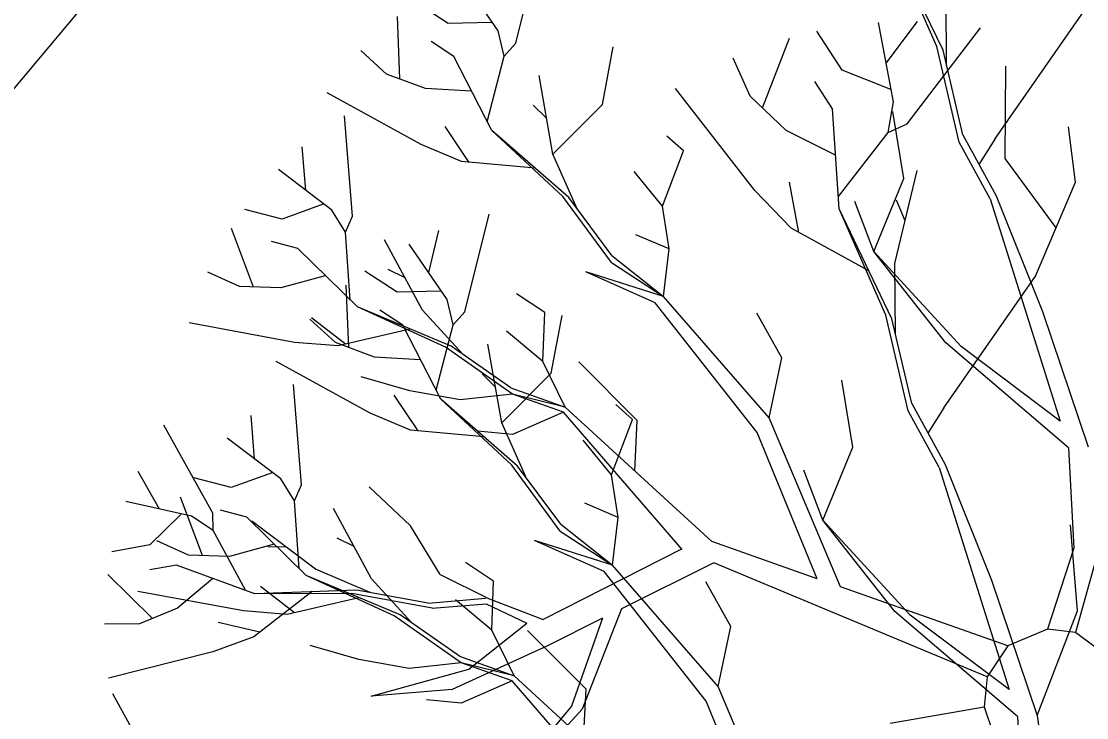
# Model space of a CAD drawing. Extents: x -438233 to -437334, y -1133133 to -1132623.
# Drawn here: x -437531.122 to -437529.741, y -1132750.451 to -1132749.549 of the extents above; entities that cross this region are included whole.
import ezdxf

# ---------------------------------------------------------------- set-up
doc = ezdxf.new("R2010")
doc.units = 0
doc.layers.add('Vrstva 1', color=7, linetype='Continuous')
doc.layers.add('XR$3$Okno', color=7, linetype='Continuous')

msp = doc.modelspace()

# ---------------------------------------------------------------- linework, layer by layer
at = {"layer": 'Vrstva 1'}
for p, q in [((-437529.9351, -1132749.5812), (-437529.9958, -1132749.4432)), ((-437529.9272, -1132749.5861), (-437529.9958, -1132749.4432)), ((-437530.4809, -1132749.577), (-437530.4493, -1132749.4501)), ((-437530.5037, -1132749.5611), (-437530.553, -1132749.489)), ((-437529.9226, -1132749.6064), (-437529.9233, -1132749.5143)), ((-437530.5686, -1132749.5515), (-437530.6105, -1132749.5243)), ((-437529.8601, -1132749.7015), (-437529.7413, -1132749.5307)), ((-437530.6311, -1132749.6233), (-437530.6343, -1132749.5425)), ((-437530.512, -1132749.5501), (-437530.5686, -1132749.5515)), ((-437529.9912, -1132749.6528), (-437530.0108, -1132749.5502)), ((-437530.0008, -1132749.6029), (-437529.9601, -1132749.549)), ((-437529.9736, -1132749.6813), (-437529.8785, -1132749.5568)), ((-437530.4959, -1132749.5937), (-437530.5037, -1132749.5611)), ((-437530.1612, -1132749.6609), (-437530.1262, -1132749.5703)), ((-437530.0579, -1132749.6117), (-437530.0909, -1132749.5615)), ((-437530.6485, -1132749.6169), (-437530.6816, -1132749.5866)), ((-437530.561, -1132749.5942), (-437530.5907, -1132749.5748)), ((-437530.4959, -1132749.5937), (-437530.4809, -1132749.577)), ((-437530.3687, -1132749.6566), (-437530.3545, -1132749.5817)), ((-437529.9062, -1132749.7051), (-437529.9351, -1132749.5812)), ((-437529.9015, -1132749.6956), (-437529.9272, -1132749.5861)), ((-437530.512, -1132749.6902), (-437530.561, -1132749.5942)), ((-437530.5179, -1132749.6787), (-437530.4959, -1132749.5937)), ((-437530.1772, -1132749.6457), (-437530.1992, -1132749.5965)), ((-437529.9949, -1132749.6369), (-437530.0579, -1132749.6117)), ((-437529.8467, -1132749.7266), (-437529.8459, -1132749.6068)), ((-437530.598, -1132749.6356), (-437530.6485, -1132749.6169)), ((-437530.4329, -1132749.7208), (-437530.4508, -1132749.6189)), ((-437530.0704, -1132749.6622), (-437530.0934, -1132749.6266)), ((-437530.6034, -1132749.7083), (-437530.7254, -1132749.6412)), ((-437530.5385, -1132749.639), (-437530.598, -1132749.6356)), ((-437530.171, -1132749.7678), (-437530.2737, -1132749.6355)), ((-437530.4329, -1132749.7208), (-437530.3687, -1132749.6566)), ((-437530.1306, -1132749.6901), (-437530.1772, -1132749.6457)), ((-437529.9981, -1132749.6928), (-437529.9912, -1132749.6528)), ((-437530.4412, -1132749.6743), (-437530.4584, -1132749.6574)), ((-437530.062, -1132749.7915), (-437530.0704, -1132749.6622)), ((-437529.9779, -1132749.7524), (-437529.9922, -1132749.6654)), ((-437530.6926, -1132749.8014), (-437530.7027, -1132749.6711)), ((-437529.9981, -1132749.6928), (-437529.9736, -1132749.6813)), ((-437530.5414, -1132749.7314), (-437530.5723, -1132749.685)), ((-437530.4199, -1132749.7757), (-437530.512, -1132749.6902)), ((-437530.4123, -1132749.7769), (-437530.512, -1132749.6902)), ((-437530.2634, -1132749.7164), (-437530.2852, -1132749.6973)), ((-437530.0664, -1132749.7222), (-437530.1306, -1132749.6901)), ((-437530.0628, -1132749.7758), (-437529.9981, -1132749.6928)), ((-437529.9015, -1132749.6956), (-437529.8584, -1132749.775)), ((-437529.7555, -1132749.757), (-437529.7648, -1132749.6854)), ((-437530.7531, -1132749.7679), (-437530.7578, -1132749.7115)), ((-437530.5512, -1132749.7304), (-437530.6034, -1132749.7083)), ((-437529.866, -1132749.7789), (-437529.9062, -1132749.7051)), ((-437529.8601, -1132749.7015), (-437529.8807, -1132749.7343)), ((-437530.4018, -1132749.7909), (-437530.4329, -1132749.7208)), ((-437530.2906, -1132749.7882), (-437530.2634, -1132749.7164)), ((-437530.4559, -1132749.7389), (-437530.5512, -1132749.7304)), ((-437529.7808, -1132749.8165), (-437529.8467, -1132749.7266)), ((-437530.7193, -1132749.7933), (-437530.7886, -1132749.7407)), ((-437530.2906, -1132749.7882), (-437530.3273, -1132749.7434)), ((-437530.0169, -1132749.8472), (-437529.9779, -1132749.7524)), ((-437529.9895, -1132749.8626), (-437529.9608, -1132749.7418)), ((-437530.114, -1132749.8224), (-437530.126, -1132749.757)), ((-437529.8075, -1132749.879), (-437529.7555, -1132749.757)), ((-437530.357, -1132749.8612), (-437530.4199, -1132749.7757)), ((-437530.3565, -1132749.8524), (-437530.4123, -1132749.7769)), ((-437530.124, -1132749.8168), (-437530.171, -1132749.7678)), ((-437529.9763, -1132749.8072), (-437529.9873, -1132749.7805)), ((-437529.866, -1132749.7789), (-437529.8089, -1132749.9599)), ((-437529.8584, -1132749.775), (-437529.7984, -1132749.9249)), ((-437530.7837, -1132749.8049), (-437530.832, -1132749.7924)), ((-437530.7303, -1132749.7857), (-437530.7837, -1132749.8049)), ((-437530.7014, -1132749.822), (-437530.7193, -1132749.7933)), ((-437530.2822, -1132749.8436), (-437530.2906, -1132749.7882)), ((-437530.0013, -1132749.9295), (-437530.062, -1132749.7915)), ((-437529.9934, -1132749.9344), (-437530.062, -1132749.7915)), ((-437530.0169, -1132749.8472), (-437530.0416, -1132749.7821)), ((-437530.7014, -1132749.822), (-437530.6926, -1132749.8014)), ((-437530.5471, -1132749.9253), (-437530.5155, -1132749.7984)), ((-437530.8207, -1132749.8931), (-437530.8492, -1132749.8173)), ((-437530.6955, -1132749.91), (-437530.7014, -1132749.822)), ((-437530.5937, -1132749.8743), (-437530.5804, -1132749.8197)), ((-437530.0233, -1132749.8719), (-437530.124, -1132749.8168)), ((-437530.7634, -1132749.8433), (-437530.7975, -1132749.834)), ((-437530.6017, -1132749.9232), (-437530.651, -1132749.8318)), ((-437530.2822, -1132749.8436), (-437530.3254, -1132749.8252)), ((-437530.6862, -1132749.9188), (-437530.7634, -1132749.8433)), ((-437530.5699, -1132749.9094), (-437530.6192, -1132749.8373)), ((-437530.2893, -1132749.9055), (-437530.2822, -1132749.8436)), ((-437529.9035, -1132749.9702), (-437530.0169, -1132749.8472)), ((-437529.9236, -1132749.9653), (-437530.0169, -1132749.8472)), ((-437530.357, -1132749.8612), (-437530.2893, -1132749.9055)), ((-437530.3565, -1132749.8524), (-437530.3565, -1132749.8524)), ((-437530.3565, -1132749.8524), (-437530.2893, -1132749.9055)), ((-437529.9888, -1132749.9547), (-437529.9895, -1132749.8626)), ((-437530.8389, -1132749.8923), (-437530.88, -1132749.8739)), ((-437530.6348, -1132749.8998), (-437530.6767, -1132749.8726)), ((-437530.6243, -1132749.8813), (-437530.6461, -1132749.8705)), ((-437530.3001, -1132749.9134), (-437530.3903, -1132749.8735)), ((-437530.2893, -1132749.9055), (-437530.3903, -1132749.8735)), ((-437530.7279, -1132749.8784), (-437530.7855, -1132749.8943)), ((-437530.6973, -1132749.9716), (-437530.7005, -1132749.8907)), ((-437529.9263, -1132750.0497), (-437529.8075, -1132749.879)), ((-437530.7855, -1132749.8943), (-437530.8389, -1132749.8923)), ((-437530.5782, -1132749.8983), (-437530.6348, -1132749.8998)), ((-437530.4434, -1132749.9261), (-437530.4799, -1132749.9019)), ((-437530.5721, -1132749.9712), (-437530.6862, -1132749.9188)), ((-437530.5647, -1132749.9697), (-437530.6862, -1132749.9188)), ((-437530.5621, -1132749.9419), (-437530.5699, -1132749.9094)), ((-437530.1681, -1132750.0817), (-437530.3001, -1132749.9134)), ((-437530.1526, -1132750.0626), (-437530.2893, -1132749.9055)), ((-437530.6272, -1132749.9424), (-437530.6569, -1132749.9231)), ((-437530.55, -1132749.9798), (-437530.6017, -1132749.9232)), ((-437530.5621, -1132749.9419), (-437530.5471, -1132749.9253)), ((-437530.4459, -1132749.9898), (-437530.4434, -1132749.9261)), ((-437530.4349, -1132750.0049), (-437530.4207, -1132749.9299)), ((-437530.1362, -1132749.9849), (-437530.1686, -1132749.9269)), ((-437529.9724, -1132750.0534), (-437530.0013, -1132749.9295)), ((-437529.7984, -1132749.9249), (-437529.7391, -1132750.1003)), ((-437530.7676, -1132749.9648), (-437530.9043, -1132749.9396)), ((-437530.7147, -1132749.9652), (-437530.7478, -1132749.9348)), ((-437530.7014, -1132749.967), (-437530.7455, -1132749.933)), ((-437530.5782, -1132750.0385), (-437530.6272, -1132749.9424)), ((-437530.5841, -1132750.027), (-437530.5621, -1132749.9419)), ((-437529.9677, -1132750.0439), (-437529.9934, -1132749.9344)), ((-437530.6179, -1132749.9477), (-437530.711, -1132749.9692)), ((-437530.4459, -1132749.9898), (-437530.4929, -1132749.9504)), ((-437529.8089, -1132749.9599), (-437529.7753, -1132750.0668)), ((-437530.711, -1132749.9692), (-437530.7676, -1132749.9648)), ((-437530.6642, -1132749.9838), (-437530.7147, -1132749.9652)), ((-437530.4853, -1132750.032), (-437530.5721, -1132749.9712)), ((-437530.4875, -1132750.0236), (-437530.5647, -1132749.9697)), ((-437530.4991, -1132750.0691), (-437530.517, -1132749.9672)), ((-437529.7645, -1132750.1015), (-437529.9236, -1132749.9653)), ((-437529.7753, -1132750.0668), (-437529.9035, -1132749.9702)), ((-437530.6047, -1132749.9873), (-437530.6642, -1132749.9838)), ((-437530.1526, -1132750.0626), (-437530.1362, -1132749.9849)), ((-437530.6696, -1132750.0566), (-437530.7916, -1132749.9895)), ((-437530.417, -1132750.0489), (-437530.4459, -1132749.9898)), ((-437530.3236, -1132750.0663), (-437530.3993, -1132749.9901)), ((-437530.6181, -1132750.0276), (-437530.6811, -1132750.0094)), ((-437530.5074, -1132750.0226), (-437530.5246, -1132750.0056)), ((-437530.4991, -1132750.0691), (-437530.4349, -1132750.0049)), ((-437530.0441, -1132750.1007), (-437530.0583, -1132750.0137)), ((-437530.7588, -1132750.1497), (-437530.7688, -1132750.0194)), ((-437530.553, -1132750.0393), (-437530.6181, -1132750.0276)), ((-437530.4875, -1132750.0236), (-437530.417, -1132750.0489)), ((-437530.6076, -1132750.0796), (-437530.6385, -1132750.0333)), ((-437530.4861, -1132750.124), (-437530.5782, -1132750.0385)), ((-437530.4785, -1132750.1252), (-437530.5782, -1132750.0385)), ((-437530.4853, -1132750.032), (-437530.553, -1132750.0393)), ((-437530.417, -1132750.0489), (-437530.4853, -1132750.032)), ((-437530.4192, -1132750.0555), (-437530.4853, -1132750.032)), ((-437530.6174, -1132750.0787), (-437530.6696, -1132750.0566)), ((-437530.4192, -1132750.0555), (-437530.4853, -1132750.0844)), ((-437530.2653, -1132750.2336), (-437530.4192, -1132750.0555)), ((-437530.2269, -1132750.2231), (-437530.417, -1132750.0489)), ((-437530.3296, -1132750.0647), (-437530.3514, -1132750.0456)), ((-437529.9322, -1132750.1272), (-437529.9724, -1132750.0534)), ((-437529.9677, -1132750.0439), (-437529.9246, -1132750.1232)), ((-437529.9263, -1132750.0497), (-437529.9469, -1132750.0826)), ((-437530.8193, -1132750.1161), (-437530.824, -1132750.0598)), ((-437530.468, -1132750.1392), (-437530.4991, -1132750.0691)), ((-437530.3568, -1132750.1365), (-437530.3296, -1132750.0647)), ((-437530.3268, -1132750.1312), (-437530.3236, -1132750.0663)), ((-437530.06, -1132750.2819), (-437530.1526, -1132750.0626)), ((-437530.8737, -1132750.1863), (-437530.9371, -1132750.0721)), ((-437530.5221, -1132750.0872), (-437530.6174, -1132750.0787)), ((-437530.4853, -1132750.0844), (-437530.5304, -1132750.08)), ((-437530.0902, -1132750.2713), (-437530.1681, -1132750.0817)), ((-437530.7855, -1132750.1416), (-437530.8548, -1132750.0889)), ((-437530.3568, -1132750.1365), (-437530.3935, -1132750.0916)), ((-437530.0831, -1132750.1955), (-437530.0441, -1132750.1007)), ((-437529.7645, -1132750.1015), (-437529.7579, -1132750.2316)), ((-437530.4232, -1132750.2095), (-437530.4861, -1132750.124)), ((-437530.4227, -1132750.2007), (-437530.4785, -1132750.1252)), ((-437529.9246, -1132750.1232), (-437529.8646, -1132750.2732)), ((-437530.9425, -1132750.1809), (-437530.9702, -1132750.1322)), ((-437530.7965, -1132750.134), (-437530.8499, -1132750.1531)), ((-437530.3484, -1132750.1918), (-437530.3568, -1132750.1365)), ((-437530.0831, -1132750.1955), (-437530.1078, -1132750.1304)), ((-437529.9322, -1132750.1272), (-437529.8751, -1132750.3082)), ((-437530.8499, -1132750.1531), (-437530.8982, -1132750.1406)), ((-437530.7676, -1132750.1703), (-437530.7855, -1132750.1416)), ((-437530.7676, -1132750.1703), (-437530.7588, -1132750.1497)), ((-437530.6174, -1132750.2027), (-437530.6708, -1132750.152)), ((-437530.8869, -1132750.2413), (-437530.9154, -1132750.1656)), ((-437530.9011, -1132750.1902), (-437530.9861, -1132750.1711)), ((-437530.7617, -1132750.2582), (-437530.7676, -1132750.1703)), ((-437530.6679, -1132750.2715), (-437530.7172, -1132750.1801)), ((-437530.3484, -1132750.1918), (-437530.3915, -1132750.1735)), ((-437530.9148, -1132750.1878), (-437530.955, -1132750.2275)), ((-437530.8732, -1132750.2089), (-437530.9011, -1132750.1902)), ((-437530.8732, -1132750.2089), (-437530.8737, -1132750.1863)), ((-437530.8296, -1132750.1916), (-437530.8637, -1132750.1823)), ((-437530.7524, -1132750.2671), (-437530.8296, -1132750.1916)), ((-437530.3555, -1132750.2538), (-437530.3484, -1132750.1918)), ((-437530.8313, -1132750.2863), (-437530.8732, -1132750.2089)), ((-437530.7404, -1132750.2591), (-437530.8229, -1132750.1966)), ((-437530.5787, -1132750.2657), (-437530.6174, -1132750.2027)), ((-437530.4227, -1132750.2007), (-437530.4227, -1132750.2007)), ((-437530.4227, -1132750.2007), (-437530.3555, -1132750.2538)), ((-437529.9697, -1132750.3185), (-437530.0831, -1132750.1955)), ((-437529.9897, -1132750.3136), (-437530.0831, -1132750.1955)), ((-437529.7531, -1132750.3129), (-437529.7621, -1132750.2016)), ((-437530.9051, -1132750.2406), (-437530.9462, -1132750.2222)), ((-437530.6904, -1132750.2296), (-437530.7123, -1132750.2188)), ((-437530.3663, -1132750.2617), (-437530.4565, -1132750.2217)), ((-437530.3555, -1132750.2538), (-437530.4565, -1132750.2217)), ((-437530.4232, -1132750.2095), (-437530.3555, -1132750.2538)), ((-437529.7224, -1132750.2218), (-437529.7555, -1132750.3409)), ((-437530.955, -1132750.2275), (-437531.0042, -1132750.2363)), ((-437530.7941, -1132750.2266), (-437530.8517, -1132750.2426)), ((-437530.7784, -1132750.2304), (-437530.8024, -1132750.2299)), ((-437530.2661, -1132750.2331), (-437530.4452, -1132750.324)), ((-437530.0902, -1132750.2713), (-437530.2269, -1132750.2231)), ((-437529.7579, -1132750.2316), (-437529.792, -1132750.3365)), ((-437530.8517, -1132750.2426), (-437530.9051, -1132750.2406)), ((-437530.5096, -1132750.2744), (-437530.5461, -1132750.2502)), ((-437530.9205, -1132750.2539), (-437530.9552, -1132750.2598)), ((-437530.819, -1132750.2907), (-437530.9205, -1132750.2539)), ((-437530.6696, -1132750.2892), (-437530.7404, -1132750.2591)), ((-437530.2343, -1132750.43), (-437530.3663, -1132750.2617)), ((-437530.2188, -1132750.4109), (-437530.3555, -1132750.2538)), ((-437530.2242, -1132750.2505), (-437530.3437, -1132750.3103)), ((-437529.8701, -1132750.3985), (-437530.2242, -1132750.2505)), ((-437530.9518, -1132750.323), (-437531.0094, -1132750.2659)), ((-437530.8734, -1132750.2711), (-437530.9192, -1132750.3093)), ((-437530.6383, -1132750.3195), (-437530.7524, -1132750.2671)), ((-437530.6309, -1132750.318), (-437530.7524, -1132750.2671)), ((-437530.6162, -1132750.3281), (-437530.6679, -1132750.2715)), ((-437530.5787, -1132750.2657), (-437530.5162, -1132750.2971)), ((-437530.5121, -1132750.3381), (-437530.5096, -1132750.2744)), ((-437530.2024, -1132750.3332), (-437530.2347, -1132750.2751)), ((-437529.8646, -1132750.2732), (-437529.8053, -1132750.4486)), ((-437530.8338, -1132750.3131), (-437530.9705, -1132750.2879)), ((-437530.7448, -1132750.288), (-437530.8205, -1132750.3465)), ((-437530.6872, -1132750.286), (-437530.819, -1132750.2907)), ((-437530.6933, -1132750.2904), (-437530.819, -1132750.2907)), ((-437530.7676, -1132750.3153), (-437530.8117, -1132750.2813)), ((-437530.5892, -1132750.3096), (-437530.6933, -1132750.2904)), ((-437530.5946, -1132750.3029), (-437530.6872, -1132750.286)), ((-437529.8434, -1132750.3583), (-437530.06, -1132750.2819)), ((-437530.6841, -1132750.296), (-437530.7772, -1132750.3175)), ((-437530.5121, -1132750.3381), (-437530.5591, -1132750.2987)), ((-437530.5191, -1132750.3037), (-437530.4667, -1132750.3289)), ((-437530.5162, -1132750.2971), (-437530.4452, -1132750.324)), ((-437530.9192, -1132750.3093), (-437530.9685, -1132750.3299)), ((-437530.7772, -1132750.3175), (-437530.8338, -1132750.3131)), ((-437530.5537, -1132750.3719), (-437530.6309, -1132750.318)), ((-437530.3437, -1132750.3103), (-437530.3949, -1132750.4404)), ((-437529.8307, -1132750.4498), (-437529.9897, -1132750.3136)), ((-437529.8415, -1132750.415), (-437529.9697, -1132750.3185)), ((-437529.8751, -1132750.3082), (-437529.8415, -1132750.415)), ((-437529.8053, -1132750.4486), (-437529.7531, -1132750.3129)), ((-437530.9685, -1132750.3299), (-437531.0138, -1132750.3304)), ((-437530.8127, -1132750.3404), (-437530.8668, -1132750.3279)), ((-437530.5515, -1132750.3803), (-437530.6383, -1132750.3195)), ((-437530.5417, -1132750.3887), (-437530.4667, -1132750.3289)), ((-437530.3685, -1132750.3225), (-437530.4398, -1132750.3581)), ((-437530.3685, -1132750.3225), (-437530.4087, -1132750.4367)), ((-437530.2188, -1132750.4109), (-437530.2024, -1132750.3332)), ((-437530.8205, -1132750.3465), (-437530.8737, -1132750.3661)), ((-437530.4832, -1132750.3972), (-437530.5121, -1132750.3381)), ((-437530.3898, -1132750.4146), (-437530.4655, -1132750.3384)), ((-437529.792, -1132750.3365), (-437529.8434, -1132750.3583)), ((-437529.7555, -1132750.3409), (-437529.792, -1132750.3365)), ((-437529.7099, -1132750.3752), (-437529.7555, -1132750.3409)), ((-437530.6843, -1132750.3758), (-437530.7473, -1132750.3577)), ((-437530.4398, -1132750.3581), (-437530.5635, -1132750.4151)), ((-437529.8434, -1132750.3583), (-437529.8701, -1132750.3985)), ((-437530.8737, -1132750.3661), (-437531.0087, -1132750.4002)), ((-437530.5537, -1132750.3719), (-437530.4832, -1132750.3972)), ((-437530.6192, -1132750.3876), (-437530.6843, -1132750.3758)), ((-437530.5515, -1132750.3803), (-437530.6192, -1132750.3876)), ((-437530.4832, -1132750.3972), (-437530.5515, -1132750.3803)), ((-437530.4854, -1132750.4038), (-437530.5515, -1132750.3803)), ((-437530.6684, -1132750.4237), (-437530.5417, -1132750.3887)), ((-437530.2931, -1132750.5714), (-437530.4832, -1132750.3972)), ((-437529.8701, -1132750.3985), (-437529.8738, -1132750.4372)), ((-437530.5635, -1132750.4151), (-437530.6684, -1132750.4237)), ((-437530.4854, -1132750.4038), (-437530.5515, -1132750.4327)), ((-437530.3315, -1132750.5819), (-437530.4854, -1132750.4038)), ((-437530.393, -1132750.4795), (-437530.3898, -1132750.4146)), ((-437530.1262, -1132750.6302), (-437530.2188, -1132750.4109)), ((-437530.9399, -1132750.5346), (-437531.0033, -1132750.4204)), ((-437530.5515, -1132750.4327), (-437530.5966, -1132750.4283)), ((-437530.4087, -1132750.4367), (-437530.4699, -1132750.5097)), ((-437530.3949, -1132750.4404), (-437530.4667, -1132750.519)), ((-437530.1563, -1132750.6196), (-437530.2343, -1132750.43)), ((-437529.9956, -1132750.4585), (-437529.8738, -1132750.4372)), ((-437529.8738, -1132750.4372), (-437529.8621, -1132750.472)), ((-437529.8307, -1132750.4498), (-437529.8241, -1132750.5799)), ((-437529.8053, -1132750.4486), (-437529.7886, -1132750.5701))]:
    msp.add_line(p, q, dxfattribs=at)
for points in [[(-437530.5946, -1132750.3029), (-437530.5199, -1132750.2963)], [(-437530.5892, -1132750.3096), (-437530.5191, -1132750.3037)]]:
    msp.add_lwpolyline(points, dxfattribs=at)
at = {"layer": 'XR$3$Okno'}
msp.add_lwpolyline([(-437529.6882, -1132752.5845), (-437527.7617, -1132750.2848), (-437530.0613, -1132748.3583), (-437531.9879, -1132750.6579), (-437529.6882, -1132752.5845)], dxfattribs=at)

doc.saveas('drawing.dxf')
